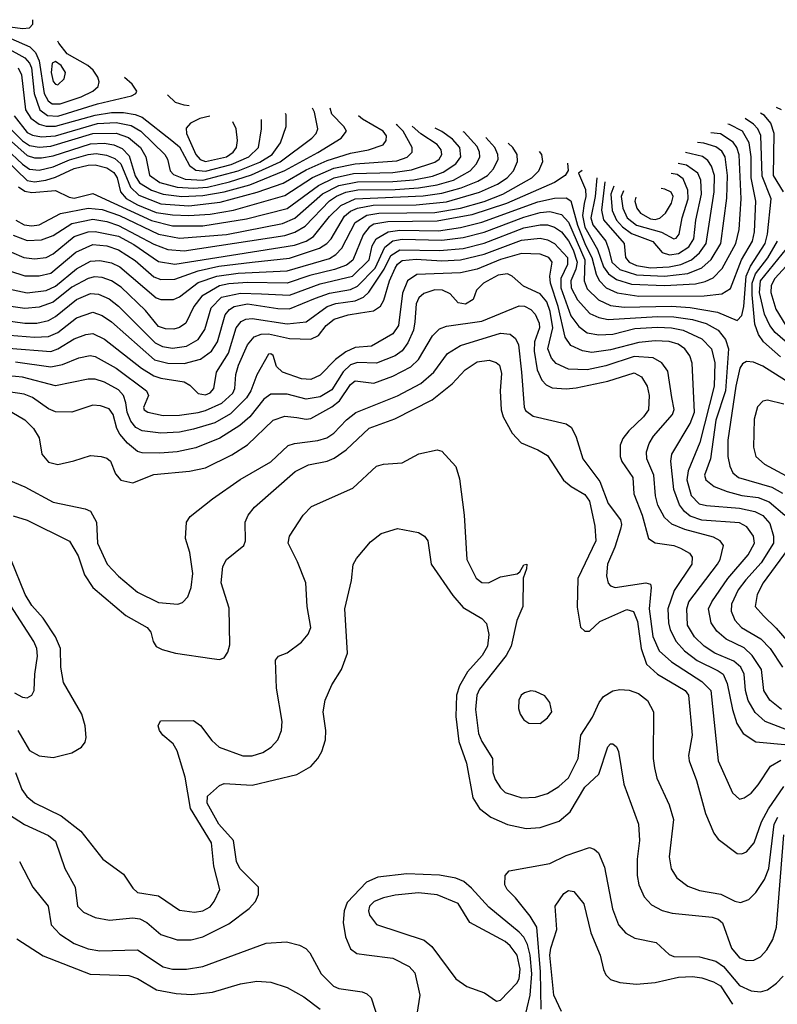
# Model space of a CAD drawing. Extents: x 997028 to 1115134, y 536408 to 618974.
# Tile 354 of 473: x 1037693 to 1040927, y 610705 to 614911. Entities that reach past the tile are written whole.
import ezdxf

# ---------------------------------------------------------------- set-up
doc = ezdxf.new("R2010")
doc.units = 0

msp = doc.modelspace()

# ---------------------------------------------------------------- linework, layer by layer
at = {"layer": '0CON10XD'}
for points in [[(1037555, 614893.3), (1037705, 614872.8), (1037735, 614875.3), (1037748.7, 614891.3), (1037748.9, 614910.6)], [(1037655, 614831), (1037735.1, 614795.1), (1037759.9, 614769.9), (1037775.4, 614735.4), (1037796.3, 614595), (1037814.5, 614564.5), (1037831.8, 614551.8), (1037865, 614551.8), (1037955, 614581.8), (1038004.6, 614605), (1038026.8, 614625), (1038031.8, 614645), (1038026.6, 614665), (1038006.2, 614695), (1037983.8, 614715), (1037895.1, 614765.1), (1037859.7, 614809.7), (1037855.5, 614819)], [(1037635, 614791.3), (1037715, 614747.8), (1037735, 614725.2), (1037743.2, 614705), (1037754.9, 614595), (1037778.5, 614525), (1037811.4, 614501.4), (1037855, 614498), (1038025, 614550.8), (1038169.2, 614585), (1038188.1, 614595), (1038192.7, 614605), (1038172, 614635), (1038139.4, 614663.1)], [(1037855, 614633.1), (1037882.3, 614657.7), (1037887.9, 614685), (1037869.7, 614715), (1037845, 614732.7), (1037831.8, 614725), (1037826.4, 614685), (1037835, 614646.7), (1037845, 614634.6), (1037855, 614633.1)], [(1037685.6, 614705), (1037700, 614675), (1037717.3, 614525), (1037740.1, 614490.1), (1037775, 614464.8), (1037805.8, 614455.8), (1037845, 614456.5), (1038015, 614502.6), (1038085, 614514.5), (1038135, 614514.6), (1038185, 614506.1), (1038215, 614494.2), (1038341.4, 614395), (1038375, 614367.9), (1038418, 614288), (1038445, 614268.2), (1038485, 614263.1), (1038595, 614292.3), (1038671.3, 614325), (1038711.4, 614365), (1038725.3, 614445), (1038725.3, 614484.5)], [(1038416.1, 614543.3), (1038395, 614545.1), (1038357.1, 614557.1), (1038323.1, 614589.6)], [(1037582.1, 614515), (1037705, 614393), (1037735, 614374), (1037775, 614366.7), (1037825, 614369.9), (1038005, 614424.9), (1038105, 614426.3), (1038156.9, 614406.9), (1038207.5, 614365), (1038231.3, 614325), (1038246.6, 614246.6), (1038291.2, 614215), (1038365, 614195.5), (1038435, 614190.8), (1038494.3, 614195.7), (1038588.8, 614218.8), (1038681.8, 614248.2), (1038805, 614303), (1038940, 614405), (1038957.6, 614425), (1038965.3, 614445), (1038951.5, 614515), (1038942.2, 614533.3)], [(1037645, 614401.1), (1037725, 614330.5), (1037755, 614320), (1037785, 614320.2), (1037835, 614328.8), (1037995, 614380.6), (1038053.5, 614383.5), (1038095, 614376.8), (1038130, 614360), (1038159.3, 614329.3), (1038185, 614243.7), (1038204, 614214), (1038255, 614181.9), (1038305.1, 614165.1), (1038385, 614154.9), (1038475, 614160.1), (1038565, 614175.8), (1038675, 614205.1), (1038825, 614266.3), (1038965, 614343.1), (1039065.5, 614404.5), (1039088.2, 614435), (1039076.7, 614455), (1039025, 614507.7), (1039017.7, 614533.3)], [(1040944.7, 614525), (1040923.6, 614535.5)], [(1037541.5, 613571.5), (1037755, 613554.9), (1037815, 613557.8), (1037854.7, 613575.3), (1037935, 613637.8), (1038005, 613662), (1038045, 613646.7), (1038085, 613620), (1038268.5, 613458.5), (1038325, 613443.2), (1038395, 613442.7), (1038465, 613460.2), (1038511.3, 613495), (1038536.3, 613535), (1038570.1, 613649.9), (1038587.7, 613672.3), (1038607.5, 613685), (1038665, 613697.2), (1038795, 613677.5), (1038844.3, 613675.7), (1038955, 613720.7), (1039015, 613743.1), (1039105, 613757.7), (1039135, 613772.7), (1039210.2, 613849.8), (1039251.5, 613938.5), (1039285, 613966.3), (1039325, 613973.9), (1039495, 613968.9), (1039585, 613979.8), (1039675, 614003.5), (1039845, 614067.6), (1039915, 614087.1), (1039955, 614091.6), (1040005, 614078.8), (1040035.9, 614045.9), (1040104.4, 613885), (1040102.1, 613795), (1040115, 613760.6), (1040163.9, 613713.9), (1040215, 613689.8), (1040273, 613683), (1040475, 613686.7), (1040555, 613681), (1040670.9, 613660.9), (1040755, 613626.6), (1040775, 613647.3), (1040784.1, 613685.9), (1040794.4, 613815.6), (1040812.4, 613857.6), (1040874.6, 613955), (1040885.1, 613995.1), (1040900.5, 614145), (1040862.6, 614242.6), (1040856.1, 614416.1), (1040843.8, 614443.8), (1040824.5, 614464.5), (1040788.9, 614489.1)], [(1037635, 614359.5), (1037705, 614293.2), (1037735, 614271.6), (1037775, 614267.9), (1037835, 614282.3), (1037905, 614311.9), (1037985, 614335.3), (1038018.7, 614338.7), (1038062.4, 614332.4), (1038098, 614318), (1038124.6, 614294.6), (1038165.8, 614195.8), (1038200.5, 614160.5), (1038295, 614124.3), (1038415, 614116.3), (1038548.5, 614131.5), (1038706.6, 614173.4), (1038817.3, 614212.7), (1038915, 614268.8), (1039005, 614309.4), (1039105, 614340.3), (1039182, 614355), (1039243.6, 614376.4), (1039257.1, 614395), (1039258.2, 614415), (1039244.6, 614435), (1039156, 614486), (1039139.5, 614500.6)], [(1037669.5, 614499.5), (1037725, 614429.4), (1037747.7, 614417.7), (1037785, 614410.6), (1037845, 614415.3), (1038025, 614466.8), (1038105, 614472.1), (1038168.3, 614458.3), (1038210.2, 614435), (1038311.4, 614335), (1038323.5, 614315), (1038334.7, 614265), (1038348.8, 614248.8), (1038399.2, 614229.2), (1038475, 614225.1), (1038625, 614265.8), (1038717.7, 614302.3), (1038770, 614335), (1038806.1, 614385), (1038830.3, 614455), (1038829.7, 614505), (1038827.2, 614510)], [(1038504.3, 614499.3), (1038461.7, 614488.3), (1038421, 614469), (1038402.8, 614447.2), (1038403.9, 614425), (1038444.2, 614334.2), (1038462.9, 614312.9), (1038485, 614304.9), (1038574.7, 614325), (1038604.3, 614345), (1038618.4, 614365), (1038622, 614395), (1038616.8, 614445), (1038602, 614474.2)], [(1040952.9, 614175), (1040909.9, 614245), (1040914, 614425), (1040898.9, 614468.9), (1040871.9, 614501.9), (1040855.7, 614512.1)], [(1037600, 613630), (1037715, 613613.9), (1037765, 613614.8), (1037815, 613626.2), (1037845, 613642.6), (1037935, 613715.5), (1037995, 613740.5), (1038028.7, 613738.7), (1038075, 613717.8), (1038115, 613687.8), (1038270.2, 613530.2), (1038301.9, 613515), (1038345, 613508.3), (1038405, 613516), (1038455, 613545.3), (1038482.7, 613587.3), (1038509.3, 613680.7), (1038554.2, 613725), (1038635, 613743.3), (1038725, 613739.9), (1038845, 613734), (1038975, 613782.1), (1039112.9, 613815), (1039185, 613884.7), (1039197.8, 613945), (1039214.1, 613975), (1039265.4, 614004.6), (1039315, 614011.9), (1039480.7, 614009.3), (1039575, 614023.1), (1039665, 614046), (1039905, 614132.7), (1039975, 614148.6), (1040025, 614150.4), (1040045, 614136.6), (1040073.4, 614033.4), (1040107.8, 613947.8), (1040134.8, 613894.8), (1040153.5, 613823.5), (1040166.5, 613796.5), (1040195.5, 613765.5), (1040243.8, 613743.8), (1040335, 613730), (1040615, 613731.1), (1040690.5, 613739.5), (1040727.5, 613762.5), (1040774.3, 613885), (1040820.7, 613965), (1040829.7, 614005), (1040835.5, 614135), (1040815.4, 614235), (1040815.3, 614325.3), (1040806.2, 614385), (1040777.6, 614435), (1040722.7, 614462.7), (1040715.7, 614463.8)], [(1037635, 614310), (1037725, 614224.4), (1037755, 614218.7), (1037804.2, 614225.8), (1037845, 614237.4), (1037925, 614274.9), (1037985, 614289.9), (1038015, 614291.3), (1038065, 614278.5), (1038095, 614258.4), (1038109.1, 614235), (1038122.9, 614175), (1038147.1, 614147.1), (1038195, 614119.4), (1038275, 614087.4), (1038345, 614076.6), (1038415, 614074), (1038505, 614080.1), (1038605, 614096.6), (1038825, 614160.4), (1038942.9, 614237.1), (1039033.1, 614276.9), (1039124.6, 614294.6), (1039302.1, 614307.9), (1039346.7, 614323.3), (1039368.4, 614345), (1039367.9, 614365), (1039330.1, 614435), (1039305, 614459), (1039299.5, 614462.4)], [(1037676.7, 614055), (1037710.9, 614035), (1037745, 614029.8), (1037775, 614034.2), (1037867, 614083), (1037985, 614105.6), (1038045, 614099.5), (1038119, 614075), (1038285, 613994.6), (1038375, 613977.2), (1038575, 613993.5), (1038815, 614040.5), (1038867.3, 614062.7), (1038985, 614166.6), (1039055, 614202.4), (1039135, 614218.1), (1039285, 614219.1), (1039375, 614226.4), (1039455, 614241.9), (1039500.7, 614259.3), (1039553.8, 614295), (1039576.4, 614325), (1039571.3, 614365), (1039540.1, 614400.1), (1039495, 614433.2), (1039466, 614447.7)], [(1037687, 614197), (1037715, 614178.1), (1037745, 614172.9), (1037845, 614181.5), (1037903.3, 614153.3), (1037925, 614148.8), (1038005, 614168.9), (1038255, 614052.6), (1038345, 614030.2), (1038475, 614030.5), (1038660.5, 614059.5), (1038835, 614104.5), (1038967.4, 614202.6), (1039035, 614235.9), (1039116.9, 614253.1), (1039285, 614257.8), (1039365, 614269.1), (1039465, 614302.8), (1039483.2, 614315), (1039494.3, 614335), (1039492, 614355), (1039475, 614377.4), (1039405, 614423.4), (1039367.9, 614456.4)], [(1037657.7, 613917.7), (1037710, 613895), (1037755, 613889.2), (1037805, 613895.6), (1037835, 613910.9), (1037924.7, 613985), (1037985, 614004), (1038015, 614006.7), (1038115, 613985.6), (1038180, 613950), (1038285, 613877.2), (1038355, 613865.8), (1038865, 613947.9), (1038915, 613965.4), (1038947, 613985), (1039015, 614070), (1039063.3, 614116.7), (1039125, 614145.9), (1039415, 614157.9), (1039495, 614169.4), (1039577.7, 614192.4), (1039649, 614221), (1039690.2, 614245), (1039715.7, 614274.3), (1039734.8, 614315), (1039734, 614335), (1039720.9, 614365), (1039683.1, 614407)], [(1037665, 613990.8), (1037725, 613967.7), (1037785, 613970.7), (1037835, 613989.2), (1037915, 614040.6), (1038005, 614058.1), (1038065, 614048.1), (1038115, 614032.2), (1038265, 613951.7), (1038325, 613929.1), (1038395, 613923.5), (1038825, 613989.6), (1038866.7, 614003.3), (1038911.8, 614028.2), (1039015, 614136.6), (1039045, 614157.4), (1039085, 614173.8), (1039136.1, 614183.9), (1039295.3, 614184.7), (1039395, 614192.4), (1039474.8, 614205.2), (1039544.9, 614225.1), (1039615.2, 614265), (1039642.3, 614295), (1039656.4, 614325), (1039655.9, 614345), (1039645, 614369.4), (1039589.6, 614429.6), (1039585.7, 614431.9)], [(1040094.1, 614266.2), (1040078, 614255), (1040108, 614185), (1040109, 614155), (1040102, 614125), (1040094.8, 614075), (1040105, 614025.2), (1040158.8, 613928.8), (1040185.4, 613855.3), (1040205.7, 613825.7), (1040240.8, 613800.8), (1040305, 613781.4), (1040445, 613774.9), (1040577.4, 613782.6), (1040618.2, 613791.8), (1040652.5, 613807.5), (1040691.8, 613848.2), (1040749.4, 613955), (1040764.5, 614015), (1040772.1, 614145), (1040763.9, 614333.9), (1040754.1, 614365), (1040737.7, 614387.7), (1040683.8, 614423.8), (1040643.5, 614427.6)], [(1037648.7, 613838.7), (1037715, 613817), (1037775, 613816.2), (1037825, 613827.8), (1037931.7, 613918.3), (1038005, 613950.2), (1038065, 613945.5), (1038115, 613927.8), (1038185, 613882), (1038265, 613812.8), (1038295, 613800.4), (1038355, 613802.8), (1038455, 613837.6), (1038542.4, 613857.6), (1038684.9, 613874.9), (1038845, 613892.4), (1038972.9, 613935), (1039004.3, 613955), (1039022.5, 613975), (1039078.4, 614071.6), (1039105, 614093.1), (1039134, 614106), (1039201.3, 614118.7), (1039385, 614119.5), (1039515, 614133.1), (1039655.8, 614174.2), (1039731.6, 614208.4), (1039773.3, 614235), (1039800.2, 614265), (1039817.8, 614305), (1039815.6, 614335), (1039797.1, 614365), (1039778.1, 614382.6)], [(1040155.7, 614235.7), (1040149, 614155), (1040131, 614065), (1040139.7, 614035), (1040195.2, 613965), (1040207.9, 613927.9), (1040219.9, 613875), (1040255, 613843.9), (1040325, 613820.3), (1040445, 613814.7), (1040545, 613827.1), (1040605, 613850.2), (1040643.9, 613886.1), (1040685.2, 613955), (1040711.8, 614148.2), (1040714.6, 614245.4), (1040703.9, 614325), (1040689.5, 614349.5), (1040665, 614367.8), (1040613.8, 614383.8), (1040585.8, 614386.3)], [(1037645, 613761.3), (1037725, 613744.5), (1037805, 613753.9), (1037845, 613772.3), (1037935, 613847.2), (1037995, 613878.6), (1038035, 613882.7), (1038085, 613872.7), (1038119.4, 613855), (1038275, 613723), (1038295, 613715.7), (1038348.8, 613715), (1038375, 613726.7), (1038455, 613788.4), (1038534.4, 613815.6), (1038625, 613828.2), (1038835, 613838.6), (1039015, 613891.3), (1039042.3, 613907.7), (1039067.1, 613935), (1039124.1, 614045), (1039175, 614076.4), (1039225, 614084.5), (1039465, 614087), (1039573.9, 614106.1), (1039675, 614134.5), (1039754.7, 614165), (1039878.4, 614235), (1039909.3, 614265), (1039926.4, 614305), (1039921.4, 614335), (1039912.2, 614347.4)], [(1040191.1, 614218.2), (1040176.9, 614096.9), (1040185.3, 614055.3), (1040272.7, 613955), (1040278.9, 613895), (1040294.8, 613875), (1040325, 613861.5), (1040385, 613850.5), (1040465, 613854.7), (1040515, 613865.6), (1040560.2, 613885), (1040595, 613914.4), (1040623.7, 613955), (1040657.8, 614175), (1040658.9, 614245), (1040645.4, 614285.4), (1040629.8, 614309.8), (1040607, 614327), (1040534.3, 614342.8)], [(1040030.7, 614297.5), (1040033.7, 614266.3), (1040021.2, 614245), (1039974.9, 614215.1), (1039770, 614125), (1039622.7, 614077.3), (1039475, 614049.6), (1039263.4, 614046.6), (1039205, 614037.4), (1039184.4, 614025), (1039158.5, 613991.5), (1039115, 613883.8), (1039087.2, 613862.8), (1039035.7, 613844.3), (1038931.7, 613818.3), (1038835, 613785.7), (1038665, 613788.3), (1038585, 613782.9), (1038545, 613773.9), (1038470.6, 613729.4), (1038436.4, 613685), (1038402, 613615), (1038375, 613595.3), (1038351, 613589), (1038315, 613590.7), (1038285, 613600.8), (1038229.3, 613669.3), (1038125, 613767.8), (1038085, 613796), (1038045, 613809.4), (1038012.5, 613812.5), (1037985, 613805.9), (1037915, 613767.7), (1037835, 613703.9), (1037775, 613682.5), (1037715, 613677.8), (1037645, 613687.2)], [(1040228.6, 614199.7), (1040216.7, 614165), (1040221.9, 614095), (1040240.7, 614055), (1040266.1, 614026.1), (1040305, 613998), (1040395, 613963.3), (1040435.9, 613915.9), (1040466.1, 613906.1), (1040505, 613912.6), (1040549.2, 613940.8), (1040570.8, 613975), (1040578.4, 614055), (1040603.8, 614165), (1040599.8, 614225), (1040587.9, 614255), (1040539.7, 614289.7), (1040503.3, 614297.1)], [(1040270.6, 614179), (1040260.6, 614155), (1040267.1, 614105), (1040285.7, 614065), (1040325, 614032.7), (1040432.7, 614002.7), (1040485, 613974.7), (1040495, 613978.2), (1040507.5, 613995), (1040521.3, 614065), (1040546.5, 614145), (1040545, 614183.1), (1040525, 614230.6), (1040499.2, 614249.2), (1040473.6, 614253.5)], [(1040322.5, 614153.3), (1040318.1, 614135), (1040327.3, 614105), (1040342.2, 614085), (1040385, 614060.5), (1040405, 614057.5), (1040425, 614063), (1040449.8, 614085), (1040475, 614127.5), (1040482.4, 614155), (1040473.8, 614173.8), (1040447.2, 614187.2), (1040430.6, 614190.1)], [(1037645, 613508), (1037825, 613494.2), (1037855.6, 613504.4), (1037925, 613548.1), (1037975, 613565.7), (1038005, 613569.7), (1038055, 613546.7), (1038212.7, 613422.7), (1038265, 613389.1), (1038295, 613379), (1038394.6, 613364.6), (1038419.5, 613349.5), (1038454, 613314), (1038485, 613308), (1038505, 613317.1), (1038520.7, 613335), (1038532.8, 613405), (1038584, 613486), (1038617, 613595), (1038637.7, 613622.3), (1038658, 613632), (1038685, 613634.8), (1038835, 613611.2), (1038915, 613619.6), (1039005, 613686.1), (1039042, 613698), (1039125, 613710), (1039159.7, 613725), (1039182.7, 613747.3), (1039247.9, 613845), (1039276.7, 613903.3), (1039315, 613928.2), (1039485, 613925.3), (1039585, 613933.9), (1039675, 613956.5), (1039845, 614021.3), (1039914.8, 614034.8), (1039945, 614034.5), (1039975.1, 614025.1), (1040005, 614004), (1040035, 613965.6), (1040055, 613927), (1040072.9, 613875), (1040066.7, 613845), (1040044.9, 613795), (1040046.5, 613765), (1040073.8, 613713.8), (1040125.9, 613655.9), (1040165, 613638.5), (1040205, 613630.5), (1040415, 613642.5), (1040485, 613641.5), (1040565, 613630.7), (1040622.9, 613612.9), (1040674.1, 613584.1), (1040705, 613545.3), (1040718, 613505), (1040705.9, 613325), (1040665, 613200), (1040641.5, 613035), (1040616.5, 612965), (1040621.1, 612945), (1040656.7, 612916.7), (1040712.2, 612895), (1040775, 612879), (1040845, 612870.6), (1040892, 612852), (1040958.7, 612795)], [(1037875, 613438.3), (1037945, 613466.2), (1037993.9, 613476.1), (1038015, 613472.4), (1038105, 613423), (1038233.2, 613325), (1038241.8, 613305), (1038221.1, 613255), (1038223.3, 613245), (1038239.2, 613235), (1038305, 613220.4), (1038375, 613222.2), (1038455, 613233.5), (1038485, 613240.8), (1038555, 613272.5), (1038602.3, 613315), (1038610.7, 613335), (1038615.6, 613395), (1038625.9, 613435), (1038665, 613521.5), (1038693.7, 613556.3), (1038723, 613567), (1038755, 613569.1), (1038845, 613549.6), (1038935, 613546), (1038968.8, 613561.2), (1039000.5, 613605), (1039035, 613632), (1039095, 613650.4), (1039148, 613658), (1039203.4, 613666.6), (1039232.5, 613687.5), (1039246.9, 613713.1), (1039271.5, 613795), (1039295, 613848.7), (1039305, 613866.6), (1039325, 613881.9), (1039385, 613887.2), (1039495, 613881), (1039575, 613884.6), (1039675, 613908.8), (1039835, 613969.1), (1039915, 613977), (1039945, 613970.8), (1039974.9, 613954.9), (1040030.7, 613895), (1040031.8, 613865), (1040002.1, 613805), (1040003, 613765), (1040045, 613645.9), (1040079.9, 613599.9), (1040115, 613573.1), (1040165, 613564.1), (1040225, 613567.8), (1040318.3, 613591.7), (1040415, 613597.4), (1040475, 613595.1), (1040524.9, 613584.9), (1040605, 613548), (1040645.2, 613505), (1040660.4, 613445), (1040656.7, 613345), (1040595.8, 613104.2), (1040545.9, 612984.1), (1040541, 612945), (1040558.4, 612878.4), (1040593.4, 612843.4), (1040625, 612835.5), (1040765, 612824.1), (1040830.3, 612810.3), (1040865, 612792.6), (1040895, 612759.2), (1040911.2, 612705), (1040910, 612675), (1040858.5, 612591.5), (1040792.1, 612517.9), (1040759.8, 612475), (1040730.8, 612415), (1040729.8, 612385), (1040745.8, 612345.8), (1040773.9, 612315), (1040856.8, 612266.8), (1040896.2, 612225), (1040949.6, 612145)], [(1040940.5, 613470.5), (1040868.4, 613535), (1040845.9, 613565.9), (1040830.9, 613610.9), (1040818.8, 613735), (1040819.6, 613785), (1040834, 613825), (1040886.7, 613893.3), (1040927.4, 613965)], [(1041035, 613473), (1040917, 613575), (1040894.5, 613605), (1040872.4, 613652.4), (1040851.1, 613745), (1040855.7, 613795), (1040984.4, 613955)], [(1040945.1, 611965.1), (1040895, 612004.7), (1040869, 612045), (1040859.8, 612135), (1040819.8, 612195), (1040785, 612227.4), (1040708.5, 612265), (1040668.6, 612298.6), (1040644.7, 612335), (1040633.5, 612395), (1040646.9, 612425), (1040715.8, 612524.2), (1040802.6, 612625), (1040829.1, 612675), (1040825.2, 612705.2), (1040797.3, 612745), (1040765, 612762.4), (1040605, 612773.3), (1040555, 612790.2), (1040530.4, 612810.4), (1040509, 612839), (1040485.2, 612904.8), (1040472.9, 613025), (1040476.4, 613055), (1040555, 613186.2), (1040573.4, 613235), (1040563.4, 613443.4), (1040552.9, 613475), (1040531.3, 613505), (1040502.9, 613525), (1040465, 613536.1), (1040405, 613539.4), (1040335, 613532.3), (1040215, 613500.6), (1040135, 613489.8), (1040095, 613496.5), (1040045, 613519.4), (1040020.7, 613555), (1039991.1, 613685), (1039957.9, 613785), (1039956.1, 613815), (1039965.7, 613875), (1039950.9, 613895), (1039915, 613909.8), (1039835, 613911.7), (1039745, 613885.9), (1039645, 613845.5), (1039575, 613829.6), (1039388.1, 613821.9), (1039348.3, 613795), (1039327.1, 613742.9), (1039310.2, 613605), (1039285, 613569.6), (1039195, 613516.2), (1039125, 613510), (1039085, 613492.4), (1039041, 613459), (1038975, 613392.4), (1038935, 613373.4), (1038895, 613376.1), (1038814.4, 613405), (1038789.5, 613429.5), (1038775, 613476), (1038765, 613484), (1038755, 613482.5), (1038705, 613393.3), (1038679.3, 613325), (1038660.6, 613295), (1038592.5, 613227.5), (1038525, 613189.2), (1038435, 613161.2), (1038375, 613149.6), (1038295, 613144), (1038215, 613154.3), (1038188.5, 613168.5), (1038166.5, 613196.5), (1038151.6, 613235), (1038145.5, 613274.5), (1038136.2, 613306.2), (1038115, 613330.3), (1038055, 613362), (1038015, 613375.2), (1037985, 613375.8), (1037845, 613347.5), (1037705, 613384.5), (1037645, 613389.7)], [(1040965, 613857.8), (1040916.6, 613805), (1040900, 613775), (1040898.5, 613745), (1040920.2, 613675), (1040962.9, 613605)], [(1041145, 611809.7), (1040875, 611913.8), (1040831.6, 611951.6), (1040802.9, 612002.9), (1040790.4, 612045), (1040786, 612115), (1040770.7, 612145), (1040740.7, 612170.7), (1040660.4, 612205), (1040614.4, 612234.4), (1040573.4, 612275), (1040543.7, 612325), (1040540, 612395), (1040549.6, 612425), (1040672.1, 612585), (1040682.5, 612605), (1040696.5, 612665), (1040683.5, 612685), (1040655, 612699.8), (1040532.7, 612732.7), (1040476, 612756), (1040444.7, 612785), (1040417, 612837), (1040406.4, 612876.4), (1040399.8, 612965), (1040370.2, 613035), (1040368.3, 613065), (1040379.3, 613100.7), (1040398.1, 613131.9), (1040479.8, 613225), (1040486.2, 613246.2), (1040477.1, 613297.1), (1040459.5, 613409.5), (1040433.9, 613445), (1040396.5, 613466.5), (1040315, 613472), (1040195, 613432.5), (1040115, 613414.8), (1040035, 613418.6), (1039982.8, 613442.8), (1039962.7, 613465), (1039947.5, 613505), (1039968.8, 613595), (1039956.7, 613665), (1039942.8, 613705), (1039915, 613739.8), (1039842.9, 613772.9), (1039795.4, 613815), (1039775, 613824.8), (1039735, 613820.2), (1039671.8, 613785), (1039643.3, 613755), (1039628.1, 613715), (1039595, 613695.5), (1039565, 613701.2), (1039529.6, 613739.6), (1039497.5, 613755), (1039465, 613756.3), (1039418.3, 613741.7), (1039396.9, 613723.1), (1039385, 613696.9), (1039379.8, 613619.8), (1039373.8, 613585), (1039349.6, 613530.4), (1039325, 613496.7), (1039295, 613474.4), (1039215, 613443.5), (1039135, 613446.3), (1039105, 613437.1), (1039073.4, 613406.6), (1039025, 613330.2), (1038975, 613300.3), (1038915, 613289.8), (1038835, 613310.7), (1038765, 613311.4), (1038735, 613289.2), (1038674.9, 613215.1), (1038632.6, 613177.4), (1038546.9, 613123.1), (1038445, 613082), (1038365, 613065.2), (1038290.5, 613059.5), (1038215, 613060.8), (1038195, 613066.7), (1038152.5, 613102.5), (1038120, 613140), (1038106.8, 613165), (1038091.2, 613225), (1038075, 613248.2), (1038038, 613262), (1038005, 613264.7), (1037915, 613234.3), (1037845, 613235.9), (1037815, 613248.2), (1037746.7, 613296.7), (1037711.3, 613311.3), (1037645, 613321.9)], [(1037658.6, 613235), (1037715, 613201.2), (1037751.8, 613165), (1037775.5, 613125), (1037787.5, 613055), (1037815, 613021.5), (1037855, 613011.2), (1037924, 613026), (1037995, 613049.6), (1038040, 613045), (1038065, 613037.5), (1038080, 613025), (1038101.5, 612971.5), (1038123.6, 612943.6), (1038175, 612933.1), (1038265, 612968.4), (1038417.9, 612982.1), (1038485, 612997.1), (1038598.5, 613051.5), (1038664.8, 613095.2), (1038775, 613200.4), (1038825, 613216.8), (1038875, 613211.2), (1038915, 613203.8), (1038935, 613206.8), (1039025, 613256.7), (1039057.8, 613282.2), (1039105, 613351.9), (1039125, 613368.3), (1039205, 613358.8), (1039285, 613387.6), (1039362.6, 613427.4), (1039395, 613458.9), (1039455, 613560), (1039485, 613589.6), (1039515, 613601.1), (1039665, 613623.6), (1039825, 613688.6), (1039847.4, 613687.4), (1039875, 613672.7), (1039892.9, 613652.9), (1039910.2, 613615), (1039911.5, 613595), (1039890.7, 613535), (1039888.7, 613495), (1039901.7, 613415), (1039921.2, 613371.2), (1039940.5, 613350.5), (1039965, 613338.6), (1040025, 613333.8), (1040068.3, 613338.3), (1040203.2, 613366.8), (1040315, 613401.9), (1040347.1, 613385), (1040371.8, 613345), (1040379.7, 613305), (1040376.7, 613245), (1040355.9, 613215), (1040292.9, 613155), (1040267.8, 613122.2), (1040256.6, 613093.4), (1040255.3, 613045), (1040263.5, 613023.5), (1040309.7, 612955), (1040314.1, 612885), (1040350.4, 612795), (1040376.5, 612695), (1040405, 612676.8), (1040484.7, 612664.7), (1040514.1, 612654.1), (1040551.6, 612631.6), (1040563.6, 612615), (1040561.5, 612585), (1040486.8, 612473.2), (1040459.6, 612395), (1040461.9, 612335), (1040469.1, 612305), (1040495.2, 612255), (1040530.2, 612215), (1040585, 612173.3), (1040675, 612130), (1040695, 612114.7), (1040713, 612075), (1040735, 611964.2), (1040754.1, 611904.1), (1040781.3, 611861.3), (1040835, 611825.9), (1040975, 611813.3)], [(1037616.3, 612956.3), (1037715, 612915.4), (1037835, 612850.7), (1037972.2, 612822.2), (1037995, 612811.9), (1038020.4, 612765), (1038024.7, 612675), (1038065.6, 612585.6), (1038115, 612533.8), (1038195, 612465.4), (1038285, 612421.3), (1038367.5, 612415), (1038388.1, 612421.9), (1038410, 612445), (1038424.6, 612485), (1038431.1, 612545), (1038419.5, 612635), (1038400.6, 612695), (1038404, 612765), (1038420.9, 612789.1), (1038516.2, 612863.8), (1038633, 612947), (1038765, 613022.4), (1038838.2, 613091.8), (1038865, 613100.9), (1038965, 613113), (1039003.3, 613125), (1039033.2, 613145), (1039088.2, 613201.8), (1039127.5, 613232.5), (1039305, 613304.3), (1039405, 613357), (1039460.3, 613405), (1039519.2, 613485), (1039575, 613519.7), (1039745, 613571.2), (1039787, 613567), (1039809.4, 613549.4), (1039822.5, 613522.5), (1039834.8, 613404.8), (1039845.4, 613255.4), (1039851.2, 613241.2), (1039885, 613217.1), (1040025, 613184.2), (1040048.5, 613168.5), (1040068.1, 613128.1), (1040095.9, 613035), (1040168.8, 612938.8), (1040204.6, 612844.6), (1040257.3, 612775), (1040261.6, 612755), (1040257.1, 612735), (1040232.6, 612657.4), (1040201.6, 612585), (1040197.8, 612535), (1040204.2, 612504.2), (1040215, 612492.5), (1040235, 612486.2), (1040365.7, 612505.7), (1040385, 612500), (1040388.9, 612485), (1040380, 612395), (1040395, 612275.6), (1040422.7, 612215), (1040475, 612168), (1040605, 612084.3), (1040642.9, 612045), (1040674.1, 611745), (1040735, 611609.2), (1040765, 611582.2), (1040785, 611586.7), (1040815, 611607.8), (1040845, 611642.2), (1040897.7, 611722.3), (1040941.3, 611748.7)], [(1037665, 612791.8), (1037725, 612773.6), (1037905, 612683.3), (1037941.4, 612621.4), (1037969.4, 612539.4), (1038004.6, 612485), (1038145, 612366), (1038237.1, 612315), (1038252.5, 612295), (1038262, 612255), (1038275, 612234.2), (1038300.7, 612220.7), (1038357.5, 612205), (1038512.7, 612182.7), (1038545, 612177.8), (1038565, 612185.7), (1038581.2, 612208.8), (1038589.2, 612240.8), (1038586.7, 612396.7), (1038552, 612505), (1038559.6, 612575), (1038575, 612605.7), (1038650, 612665), (1038656.7, 612685), (1038654.5, 612765), (1038668.5, 612795), (1038695, 612828.5), (1038868.6, 612981.4), (1038925, 613010), (1039004.8, 613025.2), (1039035, 613037.8), (1039085.8, 613074.2), (1039184.3, 613165.7), (1039293.9, 613206.1), (1039453.5, 613286.5), (1039538.8, 613355), (1039594.6, 613415), (1039645, 613449.2), (1039697.1, 613457.1), (1039726.9, 613446.9), (1039740.6, 613435), (1039748.9, 613398.9), (1039743.5, 613325), (1039747.6, 613245), (1039757.1, 613215), (1039794.4, 613144.4), (1039832.7, 613102.7), (1039905, 613073.9), (1039945, 613050), (1040013.9, 612943.9), (1040046.5, 612916.5), (1040105, 612882.1), (1040125, 612854.2), (1040147.7, 612747.7), (1040152.5, 612685), (1040075.4, 612524.6), (1040071.7, 612401.7), (1040086.4, 612316.4), (1040105, 612298.6), (1040125, 612298.9), (1040169.2, 612340.8), (1040207.9, 612357.9), (1040285, 612391.5), (1040312.8, 612382.8), (1040329.8, 612339.8), (1040346.1, 612225), (1040368.4, 612158.4), (1040415, 612115.3), (1040533.2, 612045), (1040547.3, 612025), (1040563.3, 611855), (1040548, 611768), (1040550, 611745), (1040581.9, 611661.9), (1040620.2, 611520.3), (1040656.2, 611436.2), (1040675, 611410.8), (1040755, 611350), (1040775, 611348), (1040795, 611356.2), (1040828.5, 611395), (1040859.2, 611485), (1040889.5, 611540.5), (1040955, 611635.5)], [(1037675, 613448.9), (1037825, 613427.6), (1037875, 613438.3)], [(1041058, 613308), (1040865, 613430.8), (1040825, 613448), (1040795, 613450.4), (1040778.5, 613441.5), (1040767.4, 613422.6), (1040749.4, 613345), (1040715.6, 613115), (1040716.1, 613045), (1040724.4, 613004.4), (1040737.3, 612975), (1040760.9, 612955), (1040903.5, 612913.5), (1040948.5, 612888.5)], [(1040955, 613268.2), (1040885, 613285.5), (1040865, 613281.9), (1040842.2, 613257.8), (1040828.2, 613205), (1040824.6, 613085), (1040835.4, 613045), (1040872.5, 613012.5), (1040965, 612962.2)], [(1037675.1, 611695.1), (1037702.3, 611622.3), (1037722.3, 611592.3), (1037755.7, 611565.7), (1037870.1, 611510.1), (1037953.5, 611445), (1038047.5, 611325), (1038135, 611260.5), (1038175, 611201.5), (1038195, 611183.3), (1038285, 611168), (1038375, 611107.7), (1038438.5, 611098.5), (1038475, 611104.1), (1038505, 611121.8), (1038522.7, 611145), (1038546.2, 611195), (1038520.7, 611295), (1038511, 611395), (1038421.8, 611541.8), (1038399.5, 611675), (1038365, 611787.5), (1038348.1, 611818.1), (1038303.3, 611855), (1038290, 611875), (1038283.8, 611895), (1038293.6, 611916.4), (1038435, 611918), (1038465, 611896), (1038512.4, 611832.4), (1038544.3, 611804.3), (1038645, 611766.5), (1038685, 611766.5), (1038729.8, 611780.2), (1038766.2, 611803.8), (1038794.6, 611835.4), (1038810.6, 611875), (1038813, 611913), (1038788.9, 612055), (1038784, 612175), (1038797.7, 612192.3), (1038835, 612206), (1038895, 612251.4), (1038923.4, 612286.6), (1038935.4, 612315), (1038919.1, 612405), (1038913.5, 612505), (1038878.6, 612595), (1038838.5, 612675), (1038844.4, 612705), (1038903.1, 612795), (1038938.7, 612831.3), (1039115, 612909.5), (1039215, 613004.4), (1039245, 613012.9), (1039325, 613018.1), (1039396.1, 613056.1), (1039475, 613073.3), (1039495, 613067.5), (1039555, 613002.5), (1039569.7, 612949.7), (1039590, 612795), (1039601.6, 612605), (1039641.8, 612525), (1039665, 612507.1), (1039694, 612506), (1039745, 612531.8), (1039815.9, 612544.1), (1039828, 612552), (1039845, 612582.5), (1039857.5, 612585), (1039856.7, 612565), (1039841.2, 612525), (1039840, 612405), (1039815.3, 612344.7), (1039790, 612235), (1039768.7, 612195), (1039655, 612051.8), (1039644.3, 612025), (1039638.7, 611965), (1039651.3, 611861.3), (1039665, 611827.8), (1039710.4, 611755), (1039712.9, 611695), (1039722.7, 611665), (1039745, 611629.4), (1039765, 611610.5), (1039836.8, 611586.8), (1039895, 611589.6), (1039945, 611606.1), (1039994.3, 611635.7), (1040035, 611672.1), (1040076.3, 611755), (1040087.6, 611855), (1040138, 611932), (1040165.7, 611994.3), (1040185, 612020.5), (1040225, 612044.5), (1040255, 612050.5), (1040295, 612046.4), (1040333.5, 612033.5), (1040372.4, 612002.4), (1040397.9, 611955), (1040396.1, 611755), (1040401.8, 611715), (1040411.9, 611671.9), (1040465, 611558), (1040483.2, 611495), (1040465.4, 611335), (1040473.5, 611283.5), (1040497.8, 611245), (1040545, 611210), (1040595, 611191.2), (1040685.7, 611175.7), (1040745, 611145.9), (1040769.2, 611140.8), (1040805, 611153.6), (1040835, 611182.2), (1040872, 611238), (1040890.6, 611285), (1040913.4, 611475), (1040928.4, 611505)], [(1037645, 611517.8), (1037712.6, 611472.6), (1037815, 611425.8), (1037845, 611401.5), (1037884.7, 611284.7), (1037928.9, 611205), (1037938.9, 611125), (1037965, 611098.9), (1038015, 611076.5), (1038075.4, 611065.4), (1038175, 611074.2), (1038205, 611070.3), (1038235, 611054.7), (1038295, 611003.2), (1038365, 610980.7), (1038425, 610980.8), (1038475, 610993.1), (1038585, 611049.7), (1038671.9, 611115), (1038698.6, 611145), (1038712.2, 611175), (1038712.2, 611205), (1038632.8, 611285), (1038618.4, 611315), (1038605.9, 611405), (1038543.2, 611475), (1038493.5, 611565), (1038494.7, 611595), (1038545, 611640.4), (1038565, 611648.9), (1038685, 611640.8), (1038875, 611687.1), (1038935, 611720.5), (1038965.5, 611755), (1038982.5, 611785), (1038998.5, 611835), (1038999.5, 611875), (1038988.5, 611955), (1038996.4, 612005), (1039025, 612070), (1039065.6, 612135), (1039091.4, 612205), (1039080.8, 612395), (1039108.9, 612515), (1039116.8, 612583.2), (1039130.7, 612609.3), (1039189.8, 612680.2), (1039235, 612715.6), (1039305, 612737.8), (1039395, 612720.4), (1039420, 612705), (1039435.5, 612685), (1039448.5, 612585), (1039540.9, 612450.9), (1039585, 612400.5), (1039665, 612352.9), (1039685, 612331.9), (1039694.8, 612285.3), (1039689.2, 612235), (1039666.8, 612195), (1039604.2, 612125), (1039569.5, 612065), (1039557.6, 612025), (1039554.8, 611934.8), (1039567.2, 611827.2), (1039600, 611735), (1039627.2, 611587.2), (1039655, 611541.2), (1039703.3, 611505), (1039775, 611473.9), (1039855, 611456.2), (1039915, 611460), (1039995, 611486.9), (1040042.2, 611527.8), (1040105, 611633.1), (1040165, 611688.1), (1040203.3, 611805), (1040215, 611818), (1040225, 611818), (1040240.8, 611805), (1040248.9, 611785), (1040271.5, 611645), (1040334.6, 611475), (1040338.7, 611405), (1040328, 611325), (1040328.2, 611255), (1040335.5, 611215), (1040358.5, 611165), (1040389.5, 611129.5), (1040435, 611106.2), (1040477.5, 611095), (1040648.2, 611078.2), (1040675, 611069.2), (1040692.8, 611052.8)], [(1040988.3, 612671.7), (1040865.7, 612505), (1040841.2, 612455), (1040832.8, 612405), (1040867.3, 612365), (1040922.3, 612312.3), (1040995, 612228.5)], [(1037684.8, 611874.8), (1037735, 611790), (1037775, 611766.9), (1037835, 611760), (1037915, 611780), (1037957, 611803), (1037972, 611825), (1037975.8, 611844.2), (1037971.9, 611895), (1037957.5, 611945), (1037880.2, 612080.2), (1037867.6, 612145), (1037866.7, 612225), (1037844.7, 612275), (1037792.2, 612355), (1037745, 612408.8), (1037715.3, 612455), (1037655, 612606)], [(1037670.8, 612035), (1037705, 612017.1), (1037725, 612014.6), (1037744.7, 612025.3), (1037754.5, 612045), (1037756.9, 612115), (1037768.2, 612191.8), (1037765.8, 612225), (1037752.9, 612255), (1037596.6, 612495)], [(1039915, 611904), (1039945, 611928.8), (1039964, 611955), (1039956, 611995), (1039935, 612023.3), (1039895, 612042), (1039875, 612044), (1039847.5, 612035), (1039833.3, 612025), (1039823.8, 612005), (1039821.7, 611968.3), (1039828.8, 611945), (1039845, 611920), (1039866.1, 611906.1), (1039915, 611904)], [(1040692.8, 611052.8), (1040731.4, 610945), (1040765, 610903.3), (1040795, 610892.3), (1040825.9, 610894.1), (1040855, 610908.2), (1040882.6, 610937.4), (1040907.5, 610982.5), (1040922.7, 611035), (1040955, 611429.4)], [(1039918.7, 610685), (1039915.3, 610844.7), (1039900.2, 611035), (1039872.2, 611082.2), (1039809.8, 611159.7), (1039773.3, 611195), (1039763.3, 611215), (1039764.3, 611255.7), (1039782.5, 611275), (1039955, 611306.8), (1040025, 611340.4), (1040125, 611375.6), (1040145, 611368.6), (1040163, 611353), (1040189.1, 611290.9), (1040222.8, 611112.8), (1040248.2, 611045), (1040279.5, 611009.5), (1040317.9, 610987.9), (1040409, 610969), (1040465, 610918.2), (1040485, 610908.9), (1040595, 610908.6), (1040665, 610889.1), (1040696.8, 610866.8), (1040765, 610786.3), (1040815, 610762.6), (1040855, 610758.8), (1040885, 610767.5), (1040924, 610796), (1040951.2, 610825)], [(1037692.2, 611315), (1037749.1, 611205), (1037813.8, 611125), (1037827.1, 611045), (1037864.5, 611005), (1037925.2, 610965.2), (1037985, 610941.8), (1038035, 610933.6), (1038195, 610937.3), (1038305, 610865.3), (1038345, 610856), (1038404.7, 610855.3), (1038475, 610866.8), (1038745, 610966.5), (1038832.1, 610972.1), (1038887.6, 610957.6), (1038913.4, 610943.4), (1038930.8, 610925), (1038979.5, 610835), (1039032.7, 610782.7), (1039055, 610772.7), (1039155, 610758.8), (1039175, 610750), (1039192.5, 610732.5), (1039246.9, 610566.9)], [(1039846.2, 610636.2), (1039871.6, 610745), (1039879.4, 610835), (1039871.6, 610915), (1039860.4, 610960.4), (1039845, 610991.6), (1039825, 611013.8), (1039695, 611119.7), (1039621.7, 611201.7), (1039589.2, 611229.2), (1039553.9, 611243.9), (1039485, 611256.7), (1039345, 611262.1), (1039221.7, 611248.3), (1039173, 611227), (1039090.1, 611139.9), (1039077.6, 611105), (1039073.9, 611055), (1039082.9, 610992.9), (1039105, 610942.2), (1039131.9, 610921.9), (1039173.5, 610916.5), (1039285, 610902.7), (1039355, 610866.8), (1039379.6, 610839.6), (1039400.4, 610745), (1039387.3, 610662.7)], [(1039728.3, 610718.3), (1039745, 610723.3), (1039814.7, 610795.3), (1039825, 610814.3), (1039828.9, 610855), (1039815.8, 610915), (1039786.8, 610955), (1039765, 610973.8), (1039614.1, 611054.1), (1039565, 611135.3), (1039475, 611172.8), (1039395, 611180.8), (1039295, 611171.6), (1039245, 611160.5), (1039205.5, 611145), (1039185.9, 611125), (1039181.6, 611105), (1039185.8, 611085.8), (1039215, 611046.5), (1039419.2, 610979.2), (1039451.6, 610951.6), (1039555, 610814.4), (1039601.9, 610781.9), (1039676.7, 610755), (1039728.3, 610718.3)], [(1040004.8, 610675), (1039972.3, 610745), (1039956.3, 610915), (1039960.2, 610945), (1039986.1, 611025), (1039978.9, 611125), (1040015, 611178.9), (1040035, 611191.5), (1040057.6, 611187.6), (1040100.5, 611135), (1040131.1, 611011.1), (1040170, 610915), (1040184.2, 610854.2), (1040195, 610830.6), (1040215, 610811.2), (1040255, 610798), (1040325, 610791.7), (1040405, 610798.1), (1040505, 610820.7), (1040565, 610823.8), (1040605, 610818.1), (1040655, 610802), (1040684.1, 610784.1), (1040735, 610705.3)], [(1037680.6, 610985), (1037792.8, 610912.8), (1037993.6, 610833.6), (1038157.9, 610827.9), (1038195, 610815.4), (1038276.6, 610766.6), (1038360.8, 610750.8), (1038426.6, 610746.6), (1038515, 610757.3), (1038635, 610792.8), (1038705, 610804), (1038765, 610800.4), (1038835, 610777.7), (1038905, 610736.9), (1038974.8, 610684.8)]]:
    msp.add_lwpolyline(points, dxfattribs=at)

doc.saveas('drawing.dxf')
